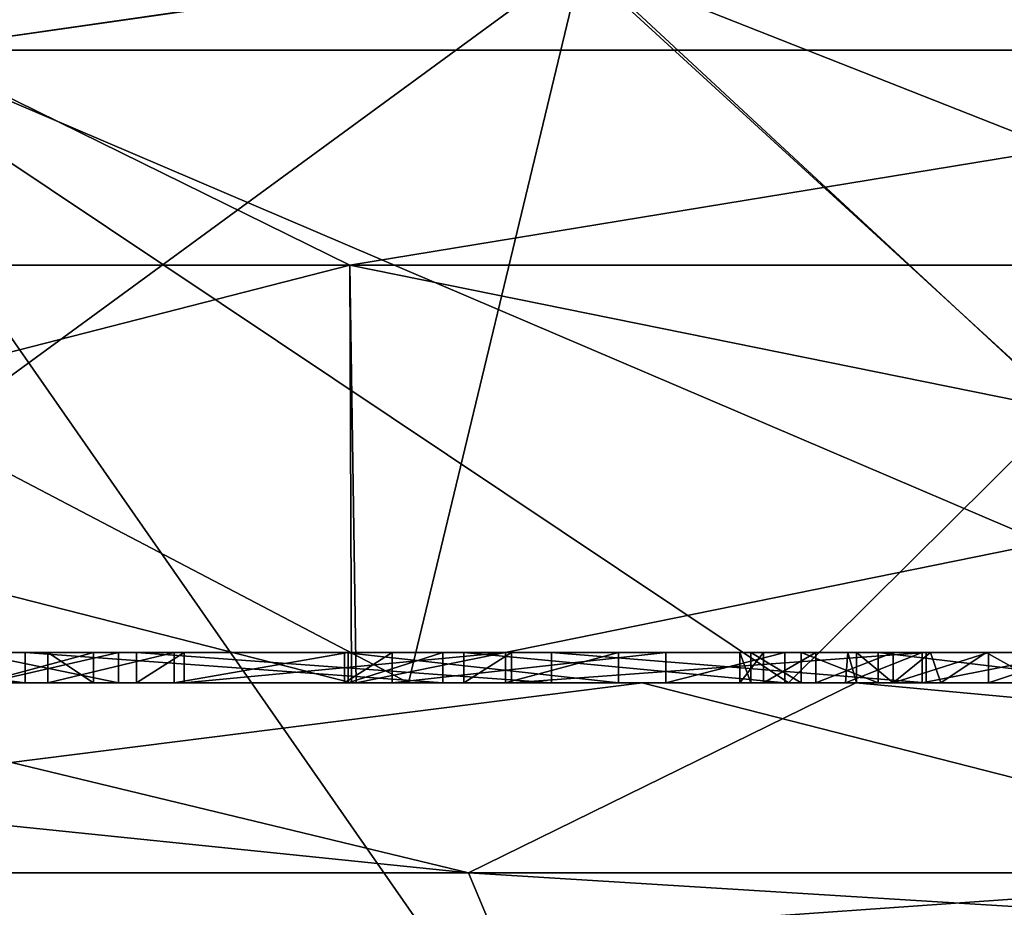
# Model space of a CAD drawing. Header units: millimetres. Extents: x -682 to 137, y -14 to 967.
# Tile 449 of 656: x -6.15 to -4.85, y 964.2 to 965.37. Entities that reach past the tile are written whole.
import ezdxf

# ---------------------------------------------------------------- set-up
doc = ezdxf.new("R2010")
doc.units = ezdxf.units.MM
doc.header["$LTSCALE"] = 65.185185
for name, color, linetype in [('109', 7, 'CONTINUOUS'), ('110', 7, 'CONTINUOUS'), ('114', 7, 'CONTINUOUS'), ('152', 7, 'CONTINUOUS'), ('153', 7, 'CONTINUOUS'), ('154', 7, 'CONTINUOUS'), ('155', 7, 'CONTINUOUS'), ('157', 7, 'CONTINUOUS'), ('158', 7, 'CONTINUOUS'), ('159', 7, 'CONTINUOUS'), ('160', 7, 'CONTINUOUS'), ('161', 7, 'CONTINUOUS'), ('3721', 7, 'CONTINUOUS'), ('3748', 7, 'CONTINUOUS'), ('833', 7, 'CONTINUOUS'), ('834', 7, 'CONTINUOUS'), ('839', 7, 'CONTINUOUS'), ('840', 7, 'CONTINUOUS'), ('841', 7, 'CONTINUOUS'), ('842', 7, 'CONTINUOUS'), ('843', 7, 'CONTINUOUS'), ('844', 7, 'CONTINUOUS'), ('845', 7, 'CONTINUOUS'), ('846', 7, 'CONTINUOUS'), ('849', 7, 'CONTINUOUS'), ('850', 7, 'CONTINUOUS'), ('851', 7, 'CONTINUOUS'), ('852', 7, 'CONTINUOUS'), ('853', 7, 'CONTINUOUS'), ('854', 7, 'CONTINUOUS'), ('855', 7, 'CONTINUOUS'), ('859', 7, 'CONTINUOUS'), ('861', 7, 'CONTINUOUS'), ('864', 7, 'CONTINUOUS'), ('865', 7, 'CONTINUOUS'), ('873', 7, 'CONTINUOUS'), ('874', 7, 'CONTINUOUS'), ('875', 7, 'CONTINUOUS'), ('876', 7, 'CONTINUOUS'), ('877', 7, 'CONTINUOUS'), ('878', 7, 'CONTINUOUS'), ('879', 7, 'CONTINUOUS'), ('880', 7, 'CONTINUOUS'), ('881', 7, 'CONTINUOUS'), ('882', 7, 'CONTINUOUS'), ('883', 7, 'CONTINUOUS'), ('884', 7, 'CONTINUOUS'), ('885', 7, 'CONTINUOUS')]:
    doc.layers.add(name, color=color, linetype=linetype)

msp = doc.modelspace()

# ---------------------------------------------------------------- linework, layer by layer
at = {"layer": '109', "color": 7, "linetype": 'CONTINUOUS', "true_color": 0x999999}
for points in [[(-8.1824, 964.05, 8.4327), (-5.4761, 964.05, 10.3959), (-8.3148, 964.25, 8.5829), (-8.1824, 964.05, 8.4327)], [(-8.3148, 964.25, 8.5829), (-5.4761, 964.05, 10.3959), (-5.5599, 964.25, 10.5778), (-8.3148, 964.25, 8.5829)], [(-4.3532, 964.25, -11.1289), (-7.1883, 964.05, -9.2946), (-7.3122, 964.25, -9.4516), (-4.3532, 964.25, -11.1289)], [(-4.2821, 964.05, -10.9419), (-7.1883, 964.05, -9.2946), (-4.3532, 964.25, -11.1289), (-4.2821, 964.05, -10.9419)], [(-5.4761, 964.05, 10.3959), (-2.3246, 964.05, 11.5177), (-5.5599, 964.25, 10.5778), (-5.4761, 964.05, 10.3959)], [(-5.5599, 964.25, 10.5778), (-2.3246, 964.05, 11.5177), (-2.3546, 964.25, 11.7157), (-5.5599, 964.25, 10.5778)]]:
    msp.add_3dface(points, dxfattribs=at)
at = {"layer": '110', "color": 7, "linetype": 'CONTINUOUS', "true_color": 0x999999}
for points in [[(-8.3148, 964.25, 8.5829), (-5.5599, 964.25, 10.5778), (-7.9961, 964.5, 8.8806), (-8.3148, 964.25, 8.5829)], [(-7.9961, 964.5, 8.8806), (-5.5599, 964.25, 10.5778), (-6.5959, 964.5, 9.9647), (-7.9961, 964.5, 8.8806)], [(-4.3532, 964.25, -11.1289), (-7.3122, 964.25, -9.4516), (-5.3317, 964.5, -10.6946), (-4.3532, 964.25, -11.1289)], [(-5.3317, 964.5, -10.6946), (-7.3122, 964.25, -9.4516), (-6.8542, 964.5, -9.7888), (-5.3317, 964.5, -10.6946)], [(-6.5959, 964.5, 9.9647), (-5.5599, 964.25, 10.5778), (-5.0503, 964.5, 10.8303), (-6.5959, 964.5, 9.9647)], [(-5.5599, 964.25, 10.5778), (-2.3546, 964.25, 11.7157), (-5.0503, 964.5, 10.8303), (-5.5599, 964.25, 10.5778)], [(-3.6928, 964.5, -11.3651), (-4.3532, 964.25, -11.1289), (-5.3317, 964.5, -10.6946), (-3.6928, 964.5, -11.3651)], [(-5.0503, 964.5, 10.8303), (-2.3546, 964.25, 11.7157), (-3.3936, 964.5, 11.458), (-5.0503, 964.5, 10.8303)]]:
    msp.add_3dface(points, dxfattribs=at)
at = {"layer": '114', "color": 7, "linetype": 'CONTINUOUS', "true_color": 0x999999}
for points in [[(-7.8679, 964.5, 5.7157), (-6.7147, 964.5, 7.4575), (-5.7184, 964.5, 8.799), (-7.8679, 964.5, 5.7157)], [(-5.7142, 964.5, 7.8691), (-7.8679, 964.5, 5.7157), (-5.7184, 964.5, 8.799), (-5.7142, 964.5, 7.8691)], [(-5.7079, 964.5, -7.8736), (-6.8542, 964.5, -9.7888), (-7.861, 964.5, -5.7253), (-5.7079, 964.5, -7.8736)], [(-5.3317, 964.5, -10.6946), (-6.8542, 964.5, -9.7888), (-5.7079, 964.5, -7.8736), (-5.3317, 964.5, -10.6946)], [(-6.0534, 964.5, 8.5771), (-6.7147, 964.5, 7.4575), (-6.2008, 964.5, 8.4796), (-6.0534, 964.5, 8.5771)], [(-6.7147, 964.5, 7.4575), (-6.0534, 964.5, 8.5771), (-5.7184, 964.5, 8.799), (-6.7147, 964.5, 7.4575)], [(-6.5959, 964.5, 9.9647), (-5.0503, 964.5, 10.8303), (-6.4662, 964.5, 9.4979), (-6.5959, 964.5, 9.9647)], [(-6.4662, 964.5, 9.4979), (-5.0503, 964.5, 10.8303), (-6.1434, 964.5, 9.7116), (-6.4662, 964.5, 9.4979)], [(-6.1434, 964.5, 9.7116), (-5.0503, 964.5, 10.8303), (-5.9967, 964.5, 9.8035), (-6.1434, 964.5, 9.7116)], [(-5.5939, 964.5, 8.8814), (-6.1434, 964.5, 9.7116), (-5.6606, 964.5, 9.3587), (-5.5939, 964.5, 8.8814)], [(-5.6606, 964.5, 9.3587), (-6.1434, 964.5, 9.7116), (-5.7231, 964.5, 9.4685), (-5.6606, 964.5, 9.3587)], [(-5.7231, 964.5, 9.4685), (-6.1434, 964.5, 9.7116), (-5.934, 964.5, 9.6937), (-5.7231, 964.5, 9.4685)], [(-5.934, 964.5, 9.6937), (-6.1434, 964.5, 9.7116), (-5.9967, 964.5, 9.8035), (-5.934, 964.5, 9.6937)], [(-5.9475, 964.5, 9.1449), (-6.0534, 964.5, 8.5771), (-6.1135, 964.5, 9.035), (-5.9475, 964.5, 9.1449)], [(-5.7184, 964.5, 8.799), (-6.0534, 964.5, 8.5771), (-5.9475, 964.5, 9.1449), (-5.7184, 964.5, 8.799)], [(-5.9967, 964.5, 9.8035), (-5.0503, 964.5, 10.8303), (-5.4507, 964.5, 10.115), (-5.9967, 964.5, 9.8035)], [(-5.5114, 964.5, 9.9348), (-5.7231, 964.5, 9.4685), (-5.934, 964.5, 9.6937), (-5.5114, 964.5, 9.9348)], [(-5.3627, 964.5, 9.6741), (-5.7231, 964.5, 9.4685), (-5.5114, 964.5, 9.9348), (-5.3627, 964.5, 9.6741)], [(-5.5939, 964.5, 8.8814), (-5.7142, 964.5, 7.8691), (-5.7184, 964.5, 8.799), (-5.5939, 964.5, 8.8814)], [(-3.006, 964.5, 9.2486), (-5.7142, 964.5, 7.8691), (-3.3845, 964.5, 9.937), (-3.006, 964.5, 9.2486)], [(-3.3845, 964.5, 9.937), (-5.7142, 964.5, 7.8691), (-3.4212, 964.5, 10.0575), (-3.3845, 964.5, 9.937)], [(-3.4212, 964.5, 10.0575), (-5.7142, 964.5, 7.8691), (-3.6726, 964.5, 9.8548), (-3.4212, 964.5, 10.0575)], [(-4.2611, 964.5, 9.5909), (-5.7142, 964.5, 7.8691), (-4.3835, 964.5, 9.5325), (-4.2611, 964.5, 9.5909)], [(-5.7142, 964.5, 7.8691), (-4.2611, 964.5, 9.5909), (-4.0748, 964.5, 9.7836), (-5.7142, 964.5, 7.8691)], [(-4.3835, 964.5, 9.5325), (-5.7142, 964.5, 7.8691), (-4.5522, 964.5, 9.8863), (-4.3835, 964.5, 9.5325)], [(-4.5522, 964.5, 9.8863), (-5.7142, 964.5, 7.8691), (-4.9576, 964.5, 9.2506), (-4.5522, 964.5, 9.8863)], [(-5.7142, 964.5, 7.8691), (-5.5939, 964.5, 8.8814), (-5.5663, 964.5, 9.0488), (-5.7142, 964.5, 7.8691)], [(-4.9576, 964.5, 9.2506), (-5.7142, 964.5, 7.8691), (-5.5036, 964.5, 8.939), (-4.9576, 964.5, 9.2506)], [(-5.5036, 964.5, 8.939), (-5.7142, 964.5, 7.8691), (-5.5663, 964.5, 9.0488), (-5.5036, 964.5, 8.939)], [(-5.7142, 964.5, 7.8691), (-4.0748, 964.5, 9.7836), (-3.9344, 964.5, 9.7531), (-5.7142, 964.5, 7.8691)], [(-3.6726, 964.5, 9.8548), (-5.7142, 964.5, 7.8691), (-3.794, 964.5, 9.78), (-3.6726, 964.5, 9.8548)], [(-3.794, 964.5, 9.78), (-5.7142, 964.5, 7.8691), (-3.9344, 964.5, 9.7531), (-3.794, 964.5, 9.78)], [(-2.9987, 964.5, -9.251), (-5.3317, 964.5, -10.6946), (-5.7079, 964.5, -7.8736), (-2.9987, 964.5, -9.251)], [(-5.5663, 964.5, 9.0488), (-5.5939, 964.5, 8.8814), (-5.6606, 964.5, 9.3587), (-5.5663, 964.5, 9.0488)], [(-5.3002, 964.5, 9.5643), (-5.5663, 964.5, 9.0488), (-5.6606, 964.5, 9.3587), (-5.3002, 964.5, 9.5643)], [(-5.1438, 964.5, 9.2899), (-5.5663, 964.5, 9.0488), (-5.3002, 964.5, 9.5643), (-5.1438, 964.5, 9.2899)], [(-5.0503, 964.5, 10.8303), (-5.1885, 964.5, 10.1564), (-5.4507, 964.5, 10.115), (-5.0503, 964.5, 10.8303)], [(-5.1717, 964.5, 9.9248), (-5.1028, 964.5, 9.8289), (-5.4507, 964.5, 10.115), (-5.1717, 964.5, 9.9248)], [(-5.1028, 964.5, 9.8289), (-4.9576, 964.5, 9.2506), (-5.4507, 964.5, 10.115), (-5.1028, 964.5, 9.8289)], [(-5.2032, 964.5, 10.0387), (-5.1717, 964.5, 9.9248), (-5.4507, 964.5, 10.115), (-5.2032, 964.5, 10.0387)], [(-5.1885, 964.5, 10.1564), (-5.2032, 964.5, 10.0387), (-5.4507, 964.5, 10.115), (-5.1885, 964.5, 10.1564)], [(-3.6928, 964.5, -11.3651), (-5.3317, 964.5, -10.6946), (-3.101, 964.5, -9.5439), (-3.6928, 964.5, -11.3651)], [(-3.101, 964.5, -9.5439), (-5.3317, 964.5, -10.6946), (-2.9987, 964.5, -9.251), (-3.101, 964.5, -9.5439)], [(-5.1885, 964.5, 10.1564), (-5.0503, 964.5, 10.8303), (-5.1224, 964.5, 10.2606), (-5.1885, 964.5, 10.1564)], [(-5.1224, 964.5, 10.2606), (-5.0503, 964.5, 10.8303), (-5.0211, 964.5, 10.3306), (-5.1224, 964.5, 10.2606)], [(-5.1028, 964.5, 9.8289), (-5.0013, 964.5, 9.7677), (-4.9576, 964.5, 9.2506), (-5.1028, 964.5, 9.8289)], [(-5.0503, 964.5, 10.8303), (-3.3936, 964.5, 11.458), (-5.0211, 964.5, 10.3306), (-5.0503, 964.5, 10.8303)], [(-5.0211, 964.5, 10.3306), (-3.3936, 964.5, 11.458), (-4.6893, 964.5, 10.4888), (-5.0211, 964.5, 10.3306)], [(-5.0013, 964.5, 9.7677), (-4.8758, 964.5, 9.7536), (-4.9576, 964.5, 9.2506), (-5.0013, 964.5, 9.7677)], [(-4.7556, 964.5, 9.7892), (-4.5522, 964.5, 9.8863), (-4.9576, 964.5, 9.2506), (-4.7556, 964.5, 9.7892)], [(-4.8758, 964.5, 9.7536), (-4.7556, 964.5, 9.7892), (-4.9576, 964.5, 9.2506), (-4.8758, 964.5, 9.7536)]]:
    msp.add_3dface(points, dxfattribs=at)
at = {"layer": '152', "color": 7, "linetype": 'CONTINUOUS', "true_color": 0x999999}
for points in [[(-5.7162, 965.05, -7.8677), (-7.861, 964.5, -5.7253), (-7.8677, 965.05, -5.7162), (-5.7162, 965.05, -7.8677)], [(-5.7079, 964.5, -7.8736), (-7.861, 964.5, -5.7253), (-5.7162, 965.05, -7.8677), (-5.7079, 964.5, -7.8736)], [(-3.0052, 965.05, -9.249), (-5.7079, 964.5, -7.8736), (-5.7162, 965.05, -7.8677), (-3.0052, 965.05, -9.249)], [(-2.9987, 964.5, -9.251), (-5.7079, 964.5, -7.8736), (-3.0052, 965.05, -9.249), (-2.9987, 964.5, -9.251)]]:
    msp.add_3dface(points, dxfattribs=at)
at = {"layer": '153', "color": 7, "linetype": 'CONTINUOUS', "true_color": 0x999999}
for points in [[(-7.8679, 964.5, 5.7157), (-5.7142, 964.5, 7.8691), (-7.8677, 965.05, 5.7162), (-7.8679, 964.5, 5.7157)], [(-7.8677, 965.05, 5.7162), (-5.7142, 964.5, 7.8691), (-5.7162, 965.05, 7.8677), (-7.8677, 965.05, 5.7162)], [(-5.7142, 964.5, 7.8691), (-3.006, 964.5, 9.2486), (-5.7162, 965.05, 7.8677), (-5.7142, 964.5, 7.8691)], [(-5.7162, 965.05, 7.8677), (-3.006, 964.5, 9.2486), (-3.0052, 965.05, 9.249), (-5.7162, 965.05, 7.8677)]]:
    msp.add_3dface(points, dxfattribs=at)
at = {"layer": '154', "color": 7, "linetype": 'CONTINUOUS', "true_color": 0x999999}
for points in [[(-7.5376, 965.45, 5.4898), (-6.2918, 965.3328, 7.2611), (-5.4734, 965.45, 7.5496), (-7.5376, 965.45, 5.4898)], [(-6.2918, 965.3328, 7.2611), (-3.9912, 965.3328, 8.7396), (-5.4734, 965.45, 7.5496), (-6.2918, 965.3328, 7.2611)], [(-5.4734, 965.45, 7.5496), (-3.9912, 965.3328, 8.7396), (-2.8755, 965.45, 8.8705), (-5.4734, 965.45, 7.5496)], [(-7.8677, 965.05, 5.7162), (-5.7162, 965.05, 7.8677), (-6.2918, 965.3328, 7.2611), (-7.8677, 965.05, 5.7162)], [(-6.2918, 965.3328, 7.2611), (-5.7162, 965.05, 7.8677), (-3.9912, 965.3328, 8.7396), (-6.2918, 965.3328, 7.2611)], [(-5.7162, 965.05, 7.8677), (-3.0052, 965.05, 9.249), (-3.9912, 965.3328, 8.7396), (-5.7162, 965.05, 7.8677)]]:
    msp.add_3dface(points, dxfattribs=at)
at = {"layer": '155', "color": 7, "linetype": 'CONTINUOUS', "true_color": 0x999999}
for points in [[(-5.4799, 965.45, -7.5449), (-6.2918, 965.3328, -7.2611), (-7.5446, 965.45, -5.4802), (-5.4799, 965.45, -7.5449)], [(-3.9912, 965.3328, -8.7396), (-6.2918, 965.3328, -7.2611), (-5.4799, 965.45, -7.5449), (-3.9912, 965.3328, -8.7396)], [(-2.8831, 965.45, -8.868), (-3.9912, 965.3328, -8.7396), (-5.4799, 965.45, -7.5449), (-2.8831, 965.45, -8.868)], [(-5.7162, 965.05, -7.8677), (-7.8677, 965.05, -5.7162), (-6.2918, 965.3328, -7.2611), (-5.7162, 965.05, -7.8677)], [(-3.9912, 965.3328, -8.7396), (-5.7162, 965.05, -7.8677), (-6.2918, 965.3328, -7.2611), (-3.9912, 965.3328, -8.7396)], [(-3.0052, 965.05, -9.249), (-5.7162, 965.05, -7.8677), (-3.9912, 965.3328, -8.7396), (-3.0052, 965.05, -9.249)]]:
    msp.add_3dface(points, dxfattribs=at)
at = {"layer": '157', "color": 7, "linetype": 'CONTINUOUS', "true_color": 0x999999}
for points in [[(-5.4104, 965.45, -7.4629), (-7.451, 965.45, -5.4268), (-5.6392, 964.5, -6.7228), (-5.4104, 965.45, -7.4629)], [(-5.6392, 964.5, -6.7228), (-7.451, 965.45, -5.4268), (-6.7219, 964.5, -5.6403), (-5.6392, 964.5, -6.7228)], [(-4.3871, 964.5, -7.5994), (-5.4104, 965.45, -7.4629), (-5.6392, 964.5, -6.7228), (-4.3871, 964.5, -7.5994)], [(-2.8424, 965.45, -8.7686), (-5.4104, 965.45, -7.4629), (-3.0034, 964.5, -8.2449), (-2.8424, 965.45, -8.7686)], [(-3.0034, 964.5, -8.2449), (-5.4104, 965.45, -7.4629), (-4.3871, 964.5, -7.5994), (-3.0034, 964.5, -8.2449)]]:
    msp.add_3dface(points, dxfattribs=at)
at = {"layer": '158', "color": 7, "linetype": 'CONTINUOUS', "true_color": 0x999999}
for points in [[(-7.458, 965.45, 5.4172), (-5.417, 965.45, 7.4582), (-6.7145, 964.5, 5.6491), (-7.458, 965.45, 5.4172)], [(-6.7145, 964.5, 5.6491), (-5.417, 965.45, 7.4582), (-4.3802, 964.5, 7.6035), (-6.7145, 964.5, 5.6491)], [(-5.417, 965.45, 7.4582), (-2.8502, 965.45, 8.7661), (-4.3802, 964.5, 7.6035), (-5.417, 965.45, 7.4582)]]:
    msp.add_3dface(points, dxfattribs=at)
at = {"layer": '159', "color": 7, "linetype": 'CONTINUOUS', "true_color": 0x999999}
for points in [[(-5.1391, 964.5, -7.0718), (-6.7219, 964.5, -5.6403), (-7.0719, 964.5, -5.139), (-5.1391, 964.5, -7.0718)], [(-5.6392, 964.5, -6.7228), (-6.7219, 964.5, -5.6403), (-5.1391, 964.5, -7.0718), (-5.6392, 964.5, -6.7228)], [(-6.7145, 964.5, 5.6491), (-4.3802, 964.5, 7.6035), (-6.6967, 964.5, 5.6191), (-6.7145, 964.5, 5.6491)], [(-6.6967, 964.5, 5.6191), (-4.3802, 964.5, 7.6035), (-4.3707, 964.5, 7.5709), (-6.6967, 964.5, 5.6191)], [(-4.3871, 964.5, -7.5994), (-5.6392, 964.5, -6.7228), (-5.1391, 964.5, -7.0718), (-4.3871, 964.5, -7.5994)], [(-2.7031, 964.5, -8.3135), (-4.3871, 964.5, -7.5994), (-5.1391, 964.5, -7.0718), (-2.7031, 964.5, -8.3135)]]:
    msp.add_3dface(points, dxfattribs=at)
at = {"layer": '160', "color": 7, "linetype": 'CONTINUOUS', "true_color": 0x999999}
for points in [[(-6.6967, 964.5, 5.6191), (-4.3707, 964.5, 7.5709), (-6.4767, 965.4, 5.4493), (-6.6967, 964.5, 5.6191)], [(-6.4767, 965.4, 5.4493), (-4.3707, 964.5, 7.5709), (-4.2252, 965.4, 7.3342), (-6.4767, 965.4, 5.4493)]]:
    msp.add_3dface(points, dxfattribs=at)
at = {"layer": '161', "color": 7, "linetype": 'CONTINUOUS', "true_color": 0x999999}
for points in [[(-5.1391, 964.5, -7.0718), (-7.0719, 964.5, -5.139), (-6.4841, 965.4, -5.4404), (-5.1391, 964.5, -7.0718)], [(-4.2325, 965.4, -7.3301), (-5.1391, 964.5, -7.0718), (-6.4841, 965.4, -5.4404), (-4.2325, 965.4, -7.3301)], [(-2.7031, 964.5, -8.3135), (-5.1391, 964.5, -7.0718), (-4.2325, 965.4, -7.3301), (-2.7031, 964.5, -8.3135)]]:
    msp.add_3dface(points, dxfattribs=at)
at = {"layer": '3721', "color": 7, "linetype": 'CONTINUOUS', "true_color": 0x96918c}
for points in [[(-6.5418, 961, -10.1792), (-3.409, 961, -11.6099), (-6.5418, 965.5, -10.1792), (-6.5418, 961, -10.1792)], [(-6.5418, 965.5, -10.1792), (-3.409, 961, -11.6099), (-3.409, 965.5, -11.6099), (-6.5418, 965.5, -10.1792)], [(-3.409, 961, 11.6099), (-6.5418, 961, 10.1792), (-3.409, 965.5, 11.6099), (-3.409, 961, 11.6099)], [(-3.409, 965.5, 11.6099), (-6.5418, 961, 10.1792), (-6.5418, 965.5, 10.1792), (-3.409, 965.5, 11.6099)]]:
    msp.add_3dface(points, dxfattribs=at)
at = {"layer": '3748', "color": 7, "linetype": 'CONTINUOUS', "true_color": 0x96918c}
for points in [[(-7.4978, 865.5044, 12.9866), (-3.8811, 865.5044, 14.4846), (-7.0615, 965.5044, 12.2308), (-7.4978, 865.5044, 12.9866)], [(-3.8811, 865.5044, -14.4846), (-7.4978, 865.5044, -12.9866), (-3.6553, 965.5044, -13.6417), (-3.8811, 865.5044, -14.4846)], [(-3.6553, 965.5044, -13.6417), (-7.4978, 865.5044, -12.9866), (-7.0615, 965.5044, -12.2308), (-3.6553, 965.5044, -13.6417)], [(-7.0615, 965.5044, 12.2308), (-3.8811, 865.5044, 14.4846), (-3.6553, 965.5044, 13.6417), (-7.0615, 965.5044, 12.2308)]]:
    msp.add_3dface(points, dxfattribs=at)
at = {"layer": '833', "color": 7, "linetype": 'CONTINUOUS', "true_color": 0x999999}
for points in [[(-5.1028, 964.5, 9.8289), (-5.1717, 964.5, 9.9248), (-5.1028, 964.54, 9.8289), (-5.1028, 964.5, 9.8289)], [(-5.1028, 964.54, 9.8289), (-5.1717, 964.5, 9.9248), (-5.1717, 964.54, 9.9248), (-5.1028, 964.54, 9.8289)], [(-5.0013, 964.5, 9.7677), (-5.1028, 964.5, 9.8289), (-5.0013, 964.54, 9.7677), (-5.0013, 964.5, 9.7677)], [(-5.0013, 964.54, 9.7677), (-5.1028, 964.5, 9.8289), (-5.1028, 964.54, 9.8289), (-5.0013, 964.54, 9.7677)]]:
    msp.add_3dface(points, dxfattribs=at)
at = {"layer": '834', "color": 7, "linetype": 'CONTINUOUS', "true_color": 0x999999}
for points in [[(-4.8758, 964.5, 9.7536), (-5.0013, 964.5, 9.7677), (-4.8758, 964.54, 9.7536), (-4.8758, 964.5, 9.7536)], [(-5.0013, 964.5, 9.7677), (-5.0013, 964.54, 9.7677), (-4.8758, 964.54, 9.7536), (-5.0013, 964.5, 9.7677)], [(-4.7556, 964.5, 9.7892), (-4.8758, 964.5, 9.7536), (-4.7556, 964.54, 9.7892), (-4.7556, 964.5, 9.7892)], [(-4.7556, 964.54, 9.7892), (-4.8758, 964.5, 9.7536), (-4.8758, 964.54, 9.7536), (-4.7556, 964.54, 9.7892)]]:
    msp.add_3dface(points, dxfattribs=at)
at = {"layer": '839', "color": 7, "linetype": 'CONTINUOUS', "true_color": 0x999999}
for points in [[(-5.0211, 964.5, 10.3306), (-4.6893, 964.5, 10.4888), (-5.0211, 964.54, 10.3306), (-5.0211, 964.5, 10.3306)], [(-4.6893, 964.5, 10.4888), (-4.6893, 964.54, 10.4888), (-5.0211, 964.54, 10.3306), (-4.6893, 964.5, 10.4888)]]:
    msp.add_3dface(points, dxfattribs=at)
at = {"layer": '840', "color": 7, "linetype": 'CONTINUOUS', "true_color": 0x999999}
for points in [[(-5.1885, 964.5, 10.1564), (-5.1224, 964.5, 10.2606), (-5.1885, 964.54, 10.1564), (-5.1885, 964.5, 10.1564)], [(-5.1885, 964.54, 10.1564), (-5.1224, 964.5, 10.2606), (-5.1224, 964.54, 10.2606), (-5.1885, 964.54, 10.1564)], [(-5.1224, 964.5, 10.2606), (-5.0211, 964.5, 10.3306), (-5.1224, 964.54, 10.2606), (-5.1224, 964.5, 10.2606)], [(-5.0211, 964.5, 10.3306), (-5.0211, 964.54, 10.3306), (-5.1224, 964.54, 10.2606), (-5.0211, 964.5, 10.3306)]]:
    msp.add_3dface(points, dxfattribs=at)
at = {"layer": '841', "color": 7, "linetype": 'CONTINUOUS', "true_color": 0x999999}
for points in [[(-5.1717, 964.5, 9.9248), (-5.2032, 964.5, 10.0387), (-5.1717, 964.54, 9.9248), (-5.1717, 964.5, 9.9248)], [(-5.2032, 964.5, 10.0387), (-5.1885, 964.5, 10.1564), (-5.2032, 964.54, 10.0387), (-5.2032, 964.5, 10.0387)], [(-5.1717, 964.54, 9.9248), (-5.2032, 964.5, 10.0387), (-5.2032, 964.54, 10.0387), (-5.1717, 964.54, 9.9248)], [(-5.1885, 964.5, 10.1564), (-5.1885, 964.54, 10.1564), (-5.2032, 964.54, 10.0387), (-5.1885, 964.5, 10.1564)]]:
    msp.add_3dface(points, dxfattribs=at)
at = {"layer": '842', "color": 7, "linetype": 'CONTINUOUS', "true_color": 0x999999}
for points in [[(-5.1885, 964.54, 10.1564), (-5.1717, 964.54, 9.9248), (-5.2032, 964.54, 10.0387), (-5.1885, 964.54, 10.1564)], [(-5.1717, 964.54, 9.9248), (-5.1885, 964.54, 10.1564), (-5.1224, 964.54, 10.2606), (-5.1717, 964.54, 9.9248)], [(-5.1028, 964.54, 9.8289), (-5.1717, 964.54, 9.9248), (-5.1224, 964.54, 10.2606), (-5.1028, 964.54, 9.8289)], [(-5.1028, 964.54, 9.8289), (-5.1224, 964.54, 10.2606), (-5.0609, 964.54, 10.1248), (-5.1028, 964.54, 9.8289)], [(-5.1224, 964.54, 10.2606), (-5.0211, 964.54, 10.3306), (-5.0609, 964.54, 10.1248), (-5.1224, 964.54, 10.2606)], [(-5.0013, 964.54, 9.7677), (-5.1028, 964.54, 9.8289), (-5.0493, 964.54, 9.9831), (-5.0013, 964.54, 9.7677)], [(-5.0493, 964.54, 9.9831), (-5.1028, 964.54, 9.8289), (-5.0609, 964.54, 10.1248), (-5.0493, 964.54, 9.9831)], [(-5.0211, 964.54, 10.3306), (-4.963, 964.54, 10.2247), (-5.0609, 964.54, 10.1248), (-5.0211, 964.54, 10.3306)], [(-4.9519, 964.54, 9.8865), (-5.0013, 964.54, 9.7677), (-5.0493, 964.54, 9.9831), (-4.9519, 964.54, 9.8865)], [(-5.0211, 964.54, 10.3306), (-4.6893, 964.54, 10.4888), (-4.963, 964.54, 10.2247), (-5.0211, 964.54, 10.3306)], [(-4.8758, 964.54, 9.7536), (-5.0013, 964.54, 9.7677), (-4.879, 964.54, 9.8773), (-4.8758, 964.54, 9.7536)], [(-4.879, 964.54, 9.8773), (-5.0013, 964.54, 9.7677), (-4.9519, 964.54, 9.8865), (-4.879, 964.54, 9.8773)], [(-4.963, 964.54, 10.2247), (-4.6893, 964.54, 10.4888), (-4.7598, 964.54, 10.3216), (-4.963, 964.54, 10.2247)], [(-4.8074, 964.54, 9.8982), (-4.8758, 964.54, 9.7536), (-4.879, 964.54, 9.8773), (-4.8074, 964.54, 9.8982)], [(-4.7556, 964.54, 9.7892), (-4.8758, 964.54, 9.7536), (-4.8074, 964.54, 9.8982), (-4.7556, 964.54, 9.7892)]]:
    msp.add_3dface(points, dxfattribs=at)
at = {"layer": '843', "color": 7, "linetype": 'CONTINUOUS', "true_color": 0x999999}
for points in [[(-4.963, 964.54, 10.2247), (-4.7598, 964.54, 10.3216), (-4.963, 964.5, 10.2247), (-4.963, 964.54, 10.2247)], [(-4.7598, 964.54, 10.3216), (-4.7598, 964.5, 10.3216), (-4.963, 964.5, 10.2247), (-4.7598, 964.54, 10.3216)]]:
    msp.add_3dface(points, dxfattribs=at)
at = {"layer": '844', "color": 7, "linetype": 'CONTINUOUS', "true_color": 0x999999}
for points in [[(-5.0639, 964.5, 10.1162), (-4.963, 964.5, 10.2247), (-4.9387, 964.5, 9.8822), (-5.0639, 964.5, 10.1162)], [(-5.0493, 964.5, 9.9831), (-5.0639, 964.5, 10.1162), (-5.0011, 964.5, 9.9163), (-5.0493, 964.5, 9.9831)], [(-5.0011, 964.5, 9.9163), (-5.0639, 964.5, 10.1162), (-4.9387, 964.5, 9.8822), (-5.0011, 964.5, 9.9163)], [(-4.963, 964.5, 10.2247), (-4.7598, 964.5, 10.3216), (-4.8074, 964.5, 9.8982), (-4.963, 964.5, 10.2247)], [(-4.9387, 964.5, 9.8822), (-4.963, 964.5, 10.2247), (-4.8074, 964.5, 9.8982), (-4.9387, 964.5, 9.8822)]]:
    msp.add_3dface(points, dxfattribs=at)
at = {"layer": '845', "color": 7, "linetype": 'CONTINUOUS', "true_color": 0x999999}
for points in [[(-5.0609, 964.54, 10.1248), (-4.963, 964.54, 10.2247), (-5.0639, 964.5, 10.1162), (-5.0609, 964.54, 10.1248)], [(-4.963, 964.54, 10.2247), (-4.963, 964.5, 10.2247), (-5.0639, 964.5, 10.1162), (-4.963, 964.54, 10.2247)], [(-5.0609, 964.54, 10.1248), (-5.0639, 964.5, 10.1162), (-5.0493, 964.5, 9.9831), (-5.0609, 964.54, 10.1248)], [(-5.0493, 964.54, 9.9831), (-5.0609, 964.54, 10.1248), (-5.0493, 964.5, 9.9831), (-5.0493, 964.54, 9.9831)]]:
    msp.add_3dface(points, dxfattribs=at)
at = {"layer": '846', "color": 7, "linetype": 'CONTINUOUS', "true_color": 0x999999}
for points in [[(-4.9519, 964.54, 9.8865), (-5.0493, 964.54, 9.9831), (-5.0011, 964.5, 9.9163), (-4.9519, 964.54, 9.8865)], [(-5.0493, 964.54, 9.9831), (-5.0493, 964.5, 9.9831), (-5.0011, 964.5, 9.9163), (-5.0493, 964.54, 9.9831)], [(-4.9519, 964.54, 9.8865), (-5.0011, 964.5, 9.9163), (-4.9387, 964.5, 9.8822), (-4.9519, 964.54, 9.8865)], [(-4.879, 964.54, 9.8773), (-4.9519, 964.54, 9.8865), (-4.9387, 964.5, 9.8822), (-4.879, 964.54, 9.8773)], [(-4.879, 964.54, 9.8773), (-4.9387, 964.5, 9.8822), (-4.8074, 964.5, 9.8982), (-4.879, 964.54, 9.8773)], [(-4.8074, 964.54, 9.8982), (-4.879, 964.54, 9.8773), (-4.8074, 964.5, 9.8982), (-4.8074, 964.54, 9.8982)]]:
    msp.add_3dface(points, dxfattribs=at)
at = {"layer": '849', "color": 7, "linetype": 'CONTINUOUS', "true_color": 0x999999}
for points in [[(-6.0534, 964.5, 8.5771), (-6.2008, 964.5, 8.4796), (-6.0534, 964.54, 8.5771), (-6.0534, 964.5, 8.5771)], [(-6.0534, 964.54, 8.5771), (-6.2008, 964.5, 8.4796), (-6.2008, 964.54, 8.4796), (-6.0534, 964.54, 8.5771)]]:
    msp.add_3dface(points, dxfattribs=at)
at = {"layer": '850', "color": 7, "linetype": 'CONTINUOUS', "true_color": 0x999999}
for points in [[(-6.1135, 964.5, 9.035), (-6.0534, 964.5, 8.5771), (-6.1135, 964.54, 9.035), (-6.1135, 964.5, 9.035)], [(-6.0534, 964.5, 8.5771), (-6.0534, 964.54, 8.5771), (-6.1135, 964.54, 9.035), (-6.0534, 964.5, 8.5771)]]:
    msp.add_3dface(points, dxfattribs=at)
at = {"layer": '851', "color": 7, "linetype": 'CONTINUOUS', "true_color": 0x999999}
for points in [[(-5.9475, 964.5, 9.1449), (-6.1135, 964.5, 9.035), (-5.9475, 964.54, 9.1449), (-5.9475, 964.5, 9.1449)], [(-6.1135, 964.5, 9.035), (-6.1135, 964.54, 9.035), (-5.9475, 964.54, 9.1449), (-6.1135, 964.5, 9.035)]]:
    msp.add_3dface(points, dxfattribs=at)
at = {"layer": '852', "color": 7, "linetype": 'CONTINUOUS', "true_color": 0x999999}
for points in [[(-5.7184, 964.5, 8.799), (-5.9475, 964.5, 9.1449), (-5.7184, 964.54, 8.799), (-5.7184, 964.5, 8.799)], [(-5.9475, 964.5, 9.1449), (-5.9475, 964.54, 9.1449), (-5.7184, 964.54, 8.799), (-5.9475, 964.5, 9.1449)]]:
    msp.add_3dface(points, dxfattribs=at)
at = {"layer": '853', "color": 7, "linetype": 'CONTINUOUS', "true_color": 0x999999}
for points in [[(-5.5939, 964.5, 8.8814), (-5.7184, 964.5, 8.799), (-5.5939, 964.54, 8.8814), (-5.5939, 964.5, 8.8814)], [(-5.7184, 964.5, 8.799), (-5.7184, 964.54, 8.799), (-5.5939, 964.54, 8.8814), (-5.7184, 964.5, 8.799)]]:
    msp.add_3dface(points, dxfattribs=at)
at = {"layer": '854', "color": 7, "linetype": 'CONTINUOUS', "true_color": 0x999999}
for points in [[(-6.1434, 964.5, 9.7116), (-5.5939, 964.5, 8.8814), (-6.1434, 964.54, 9.7116), (-6.1434, 964.5, 9.7116)], [(-5.5939, 964.5, 8.8814), (-5.5939, 964.54, 8.8814), (-6.1434, 964.54, 9.7116), (-5.5939, 964.5, 8.8814)]]:
    msp.add_3dface(points, dxfattribs=at)
at = {"layer": '855', "color": 7, "linetype": 'CONTINUOUS', "true_color": 0x999999}
for points in [[(-6.4662, 964.5, 9.4979), (-6.1434, 964.5, 9.7116), (-6.4662, 964.54, 9.4979), (-6.4662, 964.5, 9.4979)], [(-6.1434, 964.5, 9.7116), (-6.1434, 964.54, 9.7116), (-6.4662, 964.54, 9.4979), (-6.1434, 964.5, 9.7116)]]:
    msp.add_3dface(points, dxfattribs=at)
at = {"layer": '859', "color": 7, "linetype": 'CONTINUOUS', "true_color": 0x999999}
for points in [[(-6.5641, 964.54, 9.0844), (-6.1135, 964.54, 9.035), (-6.2521, 964.54, 8.974), (-6.5641, 964.54, 9.0844)], [(-6.1135, 964.54, 9.035), (-6.5641, 964.54, 9.0844), (-6.3426, 964.54, 9.0956), (-6.1135, 964.54, 9.035)], [(-6.4662, 964.54, 9.4979), (-6.1434, 964.54, 9.7116), (-6.1947, 964.54, 9.5185), (-6.4662, 964.54, 9.4979)], [(-6.2147, 964.54, 9.1271), (-6.1135, 964.54, 9.035), (-6.3426, 964.54, 9.0956), (-6.2147, 964.54, 9.1271)], [(-6.0534, 964.54, 8.5771), (-6.2008, 964.54, 8.4796), (-6.2521, 964.54, 8.974), (-6.0534, 964.54, 8.5771)], [(-6.1135, 964.54, 9.035), (-6.0534, 964.54, 8.5771), (-6.2521, 964.54, 8.974), (-6.1135, 964.54, 9.035)], [(-5.9475, 964.54, 9.1449), (-6.1135, 964.54, 9.035), (-6.2147, 964.54, 9.1271), (-5.9475, 964.54, 9.1449)], [(-6.0207, 964.54, 9.2556), (-5.9475, 964.54, 9.1449), (-6.2147, 964.54, 9.1271), (-6.0207, 964.54, 9.2556)], [(-6.1434, 964.54, 9.7116), (-5.5939, 964.54, 8.8814), (-6.1947, 964.54, 9.5185), (-6.1434, 964.54, 9.7116)], [(-6.1947, 964.54, 9.5185), (-5.5939, 964.54, 8.8814), (-6.0207, 964.54, 9.2556), (-6.1947, 964.54, 9.5185)], [(-5.5939, 964.54, 8.8814), (-5.9475, 964.54, 9.1449), (-6.0207, 964.54, 9.2556), (-5.5939, 964.54, 8.8814)], [(-5.7184, 964.54, 8.799), (-5.9475, 964.54, 9.1449), (-5.5939, 964.54, 8.8814), (-5.7184, 964.54, 8.799)]]:
    msp.add_3dface(points, dxfattribs=at)
at = {"layer": '861', "color": 7, "linetype": 'CONTINUOUS', "true_color": 0x999999}
msp.add_3dface([(-6.2147, 964.5, 9.1271), (-6.1947, 964.5, 9.5185), (-6.0207, 964.5, 9.2556), (-6.2147, 964.5, 9.1271)], dxfattribs=at)
at = {"layer": '864', "color": 7, "linetype": 'CONTINUOUS', "true_color": 0x999999}
for points in [[(-6.0207, 964.54, 9.2556), (-6.2147, 964.54, 9.1271), (-6.0207, 964.5, 9.2556), (-6.0207, 964.54, 9.2556)], [(-6.2147, 964.54, 9.1271), (-6.2147, 964.5, 9.1271), (-6.0207, 964.5, 9.2556), (-6.2147, 964.54, 9.1271)]]:
    msp.add_3dface(points, dxfattribs=at)
at = {"layer": '865', "color": 7, "linetype": 'CONTINUOUS', "true_color": 0x999999}
for points in [[(-6.1947, 964.54, 9.5185), (-6.0207, 964.54, 9.2556), (-6.1947, 964.5, 9.5185), (-6.1947, 964.54, 9.5185)], [(-6.1947, 964.5, 9.5185), (-6.0207, 964.54, 9.2556), (-6.0207, 964.5, 9.2556), (-6.1947, 964.5, 9.5185)]]:
    msp.add_3dface(points, dxfattribs=at)
at = {"layer": '873', "color": 7, "linetype": 'CONTINUOUS', "true_color": 0x999999}
for points in [[(-4.9576, 964.5, 9.2506), (-5.5036, 964.5, 8.939), (-4.9576, 964.54, 9.2506), (-4.9576, 964.5, 9.2506)], [(-4.9576, 964.54, 9.2506), (-5.5036, 964.5, 8.939), (-5.5036, 964.54, 8.939), (-4.9576, 964.54, 9.2506)]]:
    msp.add_3dface(points, dxfattribs=at)
at = {"layer": '874', "color": 7, "linetype": 'CONTINUOUS', "true_color": 0x999999}
for points in [[(-5.4507, 964.5, 10.115), (-4.9576, 964.5, 9.2506), (-5.4507, 964.54, 10.115), (-5.4507, 964.5, 10.115)], [(-4.9576, 964.5, 9.2506), (-4.9576, 964.54, 9.2506), (-5.4507, 964.54, 10.115), (-4.9576, 964.5, 9.2506)]]:
    msp.add_3dface(points, dxfattribs=at)
at = {"layer": '875', "color": 7, "linetype": 'CONTINUOUS', "true_color": 0x999999}
for points in [[(-5.9967, 964.5, 9.8035), (-5.4507, 964.5, 10.115), (-5.9967, 964.54, 9.8035), (-5.9967, 964.5, 9.8035)], [(-5.4507, 964.5, 10.115), (-5.4507, 964.54, 10.115), (-5.9967, 964.54, 9.8035), (-5.4507, 964.5, 10.115)]]:
    msp.add_3dface(points, dxfattribs=at)
at = {"layer": '876', "color": 7, "linetype": 'CONTINUOUS', "true_color": 0x999999}
for points in [[(-5.934, 964.5, 9.6937), (-5.9967, 964.5, 9.8035), (-5.934, 964.54, 9.6937), (-5.934, 964.5, 9.6937)], [(-5.9967, 964.5, 9.8035), (-5.9967, 964.54, 9.8035), (-5.934, 964.54, 9.6937), (-5.9967, 964.5, 9.8035)]]:
    msp.add_3dface(points, dxfattribs=at)
at = {"layer": '877', "color": 7, "linetype": 'CONTINUOUS', "true_color": 0x999999}
for points in [[(-5.5114, 964.5, 9.9348), (-5.934, 964.5, 9.6937), (-5.5114, 964.54, 9.9348), (-5.5114, 964.5, 9.9348)], [(-5.934, 964.5, 9.6937), (-5.934, 964.54, 9.6937), (-5.5114, 964.54, 9.9348), (-5.934, 964.5, 9.6937)]]:
    msp.add_3dface(points, dxfattribs=at)
at = {"layer": '878', "color": 7, "linetype": 'CONTINUOUS', "true_color": 0x999999}
for points in [[(-5.3627, 964.5, 9.6741), (-5.5114, 964.5, 9.9348), (-5.3627, 964.54, 9.6741), (-5.3627, 964.5, 9.6741)], [(-5.5114, 964.5, 9.9348), (-5.5114, 964.54, 9.9348), (-5.3627, 964.54, 9.6741), (-5.5114, 964.5, 9.9348)]]:
    msp.add_3dface(points, dxfattribs=at)
at = {"layer": '879', "color": 7, "linetype": 'CONTINUOUS', "true_color": 0x999999}
for points in [[(-5.7231, 964.5, 9.4685), (-5.3627, 964.5, 9.6741), (-5.7231, 964.54, 9.4685), (-5.7231, 964.5, 9.4685)], [(-5.3627, 964.5, 9.6741), (-5.3627, 964.54, 9.6741), (-5.7231, 964.54, 9.4685), (-5.3627, 964.5, 9.6741)]]:
    msp.add_3dface(points, dxfattribs=at)
at = {"layer": '880', "color": 7, "linetype": 'CONTINUOUS', "true_color": 0x999999}
for points in [[(-5.6606, 964.5, 9.3587), (-5.7231, 964.5, 9.4685), (-5.6606, 964.54, 9.3587), (-5.6606, 964.5, 9.3587)], [(-5.7231, 964.5, 9.4685), (-5.7231, 964.54, 9.4685), (-5.6606, 964.54, 9.3587), (-5.7231, 964.5, 9.4685)]]:
    msp.add_3dface(points, dxfattribs=at)
at = {"layer": '881', "color": 7, "linetype": 'CONTINUOUS', "true_color": 0x999999}
for points in [[(-5.3002, 964.5, 9.5643), (-5.6606, 964.5, 9.3587), (-5.3002, 964.54, 9.5643), (-5.3002, 964.5, 9.5643)], [(-5.6606, 964.5, 9.3587), (-5.6606, 964.54, 9.3587), (-5.3002, 964.54, 9.5643), (-5.6606, 964.5, 9.3587)]]:
    msp.add_3dface(points, dxfattribs=at)
at = {"layer": '882', "color": 7, "linetype": 'CONTINUOUS', "true_color": 0x999999}
for points in [[(-5.1438, 964.5, 9.2899), (-5.3002, 964.5, 9.5643), (-5.1438, 964.54, 9.2899), (-5.1438, 964.5, 9.2899)], [(-5.3002, 964.5, 9.5643), (-5.3002, 964.54, 9.5643), (-5.1438, 964.54, 9.2899), (-5.3002, 964.5, 9.5643)]]:
    msp.add_3dface(points, dxfattribs=at)
at = {"layer": '883', "color": 7, "linetype": 'CONTINUOUS', "true_color": 0x999999}
for points in [[(-5.5663, 964.5, 9.0488), (-5.1438, 964.5, 9.2899), (-5.5663, 964.54, 9.0488), (-5.5663, 964.5, 9.0488)], [(-5.1438, 964.5, 9.2899), (-5.1438, 964.54, 9.2899), (-5.5663, 964.54, 9.0488), (-5.1438, 964.5, 9.2899)]]:
    msp.add_3dface(points, dxfattribs=at)
at = {"layer": '884', "color": 7, "linetype": 'CONTINUOUS', "true_color": 0x999999}
for points in [[(-5.5036, 964.5, 8.939), (-5.5663, 964.5, 9.0488), (-5.5036, 964.54, 8.939), (-5.5036, 964.5, 8.939)], [(-5.5036, 964.54, 8.939), (-5.5663, 964.5, 9.0488), (-5.5663, 964.54, 9.0488), (-5.5036, 964.54, 8.939)]]:
    msp.add_3dface(points, dxfattribs=at)
at = {"layer": '885', "color": 7, "linetype": 'CONTINUOUS', "true_color": 0x999999}
for points in [[(-5.9967, 964.54, 9.8035), (-5.4507, 964.54, 10.115), (-5.5114, 964.54, 9.9348), (-5.9967, 964.54, 9.8035)], [(-5.934, 964.54, 9.6937), (-5.9967, 964.54, 9.8035), (-5.5114, 964.54, 9.9348), (-5.934, 964.54, 9.6937)], [(-5.7231, 964.54, 9.4685), (-5.3627, 964.54, 9.6741), (-5.3002, 964.54, 9.5643), (-5.7231, 964.54, 9.4685)], [(-5.6606, 964.54, 9.3587), (-5.7231, 964.54, 9.4685), (-5.3002, 964.54, 9.5643), (-5.6606, 964.54, 9.3587)], [(-4.9576, 964.54, 9.2506), (-5.5036, 964.54, 8.939), (-5.5663, 964.54, 9.0488), (-4.9576, 964.54, 9.2506)], [(-5.1438, 964.54, 9.2899), (-4.9576, 964.54, 9.2506), (-5.5663, 964.54, 9.0488), (-5.1438, 964.54, 9.2899)], [(-5.4507, 964.54, 10.115), (-4.9576, 964.54, 9.2506), (-5.5114, 964.54, 9.9348), (-5.4507, 964.54, 10.115)], [(-5.5114, 964.54, 9.9348), (-4.9576, 964.54, 9.2506), (-5.3627, 964.54, 9.6741), (-5.5114, 964.54, 9.9348)], [(-5.3627, 964.54, 9.6741), (-4.9576, 964.54, 9.2506), (-5.3002, 964.54, 9.5643), (-5.3627, 964.54, 9.6741)], [(-5.3002, 964.54, 9.5643), (-4.9576, 964.54, 9.2506), (-5.1438, 964.54, 9.2899), (-5.3002, 964.54, 9.5643)]]:
    msp.add_3dface(points, dxfattribs=at)

doc.saveas('drawing.dxf')
